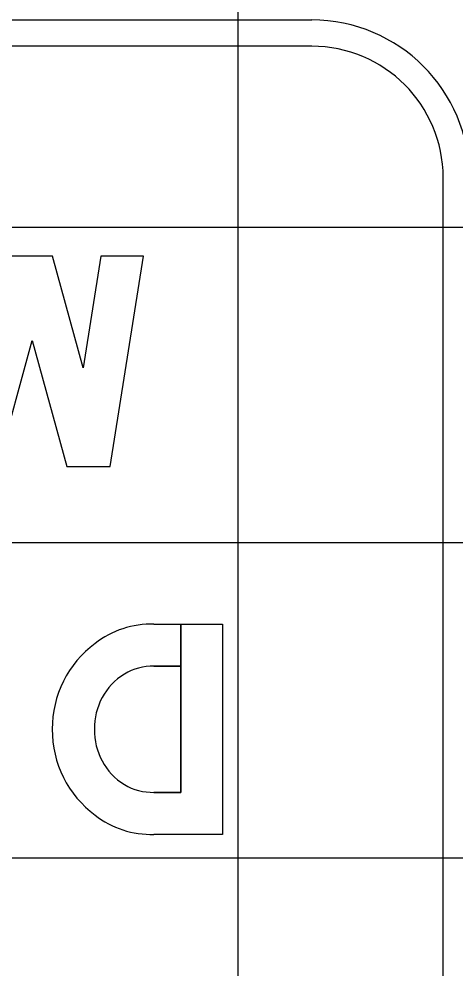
# Model space of a CAD drawing. Extents: x 1797809 to 2198143, y 249608 to 1237864.
# Drawn here: x 2197324.7 to 2197327.47, y 1237200.4 to 1237206.43 of the extents above; entities that cross this region are included whole.
import ezdxf

# ---------------------------------------------------------------- set-up
doc = ezdxf.new("R2010")
doc.units = 0
for name, color, linetype in [('GSBWFILL', 7, 'Continuous'), ('GSCOLORFILL', 7, 'Continuous'), ('GSOUTLINE', 7, 'Continuous'), ('GSSHT', 7, 'Continuous')]:
    doc.layers.add(name, color=color, linetype=linetype)

msp = doc.modelspace()

# ---------------------------------------------------------------- linework, layer by layer
at = {"layer": 'GSBWFILL'}
msp.add_line((2197325.5544, 1237201.5211), (2197325.7251, 1237201.5211), dxfattribs=at)
msp.add_lwpolyline([(2197324.7815, 1237204.3877), (2197325.0015, 1237203.5877), (2197325.276, 1237203.5877), (2197325.4881, 1237204.9211), (2197325.2181, 1237204.9211), (2197325.1057, 1237204.2144), (2197324.9114, 1237204.9211), (2197324.6516, 1237204.9211), (2197324.4573, 1237204.2144), (2197324.3448, 1237204.9211), (2197324.0748, 1237204.9211), (2197324.2869, 1237203.5877), (2197324.5615, 1237203.5877)], close=True, dxfattribs=at)
for points in [[(2197325.7251, 1237201.5211), (2197325.7251, 1237202.5877), (2197325.9896, 1237202.5877), (2197325.9896, 1237201.2544), (2197325.5544, 1237201.2544)], [(2197325.5544, 1237202.5877), (2197325.725, 1237202.5877), (2197325.725, 1237202.3211), (2197325.5544, 1237202.3211)]]:
    msp.add_lwpolyline(points, dxfattribs=at)
for centre, major_axis, start_param, end_param in [((2197325.5369, 1237202.0044), (0, -0.5836), 3.111301, 3.802985), ((2197325.5681, 1237201.9277), (0, -0.6639), 3.769463, 4.722379), ((2197325.548, 1237201.9603), (0, -0.3608), 3.123742, 3.672538), ((2197325.5727, 1237201.9315), (0, -0.3983), 3.689617, 4.738495), ((2197325.5681, 1237201.9144), (0, -0.6639), 4.702399, 5.655315), ((2197325.5727, 1237201.9107), (0, -0.3983), 4.686283, 5.735161), ((2197325.548, 1237201.8818), (0, -0.3608), 5.75224, 6.301036), ((2197325.5369, 1237201.8377), (0, -0.5836), 5.621793, 6.313477)]:
    msp.add_ellipse(centre, major_axis=major_axis, ratio=0.992009, start_param=start_param, end_param=end_param, dxfattribs=at)
at = {"layer": 'GSCOLORFILL'}
for p, q in [((2197315.0471, 1237206.4197), (2197326.5554, 1237206.4197)), ((2197326.5554, 1237206.253), (2197315.0471, 1237206.253)), ((2197327.3888, 1237199.4197), (2197327.3888, 1237205.4197)), ((2197325.5544, 1237201.5211), (2197325.7251, 1237201.5211))]:
    msp.add_line(p, q, dxfattribs=at)
msp.add_lwpolyline([(2197324.7815, 1237204.3877), (2197325.0015, 1237203.5877), (2197325.276, 1237203.5877), (2197325.4881, 1237204.9211), (2197325.2181, 1237204.9211), (2197325.1057, 1237204.2144), (2197324.9114, 1237204.9211), (2197324.6516, 1237204.9211), (2197324.4573, 1237204.2144), (2197324.3448, 1237204.9211), (2197324.0748, 1237204.9211), (2197324.2869, 1237203.5877), (2197324.5615, 1237203.5877)], close=True, dxfattribs=at)
for points in [[(2197325.7251, 1237201.5211), (2197325.7251, 1237202.5877), (2197325.9896, 1237202.5877), (2197325.9896, 1237201.2544), (2197325.5544, 1237201.2544)], [(2197325.5544, 1237202.5877), (2197325.725, 1237202.5877), (2197325.725, 1237202.3211), (2197325.5544, 1237202.3211)]]:
    msp.add_lwpolyline(points, dxfattribs=at)
for radius in [1, 0.8333]:
    msp.add_arc((2197326.5554, 1237205.4197), radius, 0, 90, dxfattribs=at)
for centre, major_axis, start_param, end_param in [((2197325.5369, 1237202.0044), (0, -0.5836), 3.111301, 3.802985), ((2197325.5681, 1237201.9277), (0, -0.6639), 3.769463, 4.722379), ((2197325.548, 1237201.9603), (0, -0.3608), 3.123742, 3.672538), ((2197325.5727, 1237201.9315), (0, -0.3983), 3.689617, 4.738495), ((2197325.5681, 1237201.9144), (0, -0.6639), 4.702399, 5.655315), ((2197325.5727, 1237201.9107), (0, -0.3983), 4.686283, 5.735161), ((2197325.548, 1237201.8818), (0, -0.3608), 5.75224, 6.301036), ((2197325.5369, 1237201.8377), (0, -0.5836), 5.621793, 6.313477)]:
    msp.add_ellipse(centre, major_axis=major_axis, ratio=0.992009, start_param=start_param, end_param=end_param, dxfattribs=at)
at = {"layer": 'GSOUTLINE'}
for p, q in [((2197325.5544, 1237201.5211), (2197325.5544, 1237201.5211)), ((2197325.5544, 1237201.2544), (2197325.5544, 1237201.2544))]:
    msp.add_line(p, q, dxfattribs=at)
msp.add_lwpolyline([(2197324.7815, 1237204.3877), (2197325.0015, 1237203.5877), (2197325.276, 1237203.5877), (2197325.4881, 1237204.9211), (2197325.2181, 1237204.9211), (2197325.1057, 1237204.2144), (2197324.9114, 1237204.9211), (2197324.6516, 1237204.9211), (2197324.4573, 1237204.2144), (2197324.3448, 1237204.9211), (2197324.0748, 1237204.9211), (2197324.2869, 1237203.5877), (2197324.5615, 1237203.5877)], close=True, dxfattribs=at)
for points in [[(2197325.5544, 1237202.5877), (2197325.9896, 1237202.5877), (2197325.9896, 1237201.2544), (2197325.5544, 1237201.2544)], [(2197325.5544, 1237202.3211), (2197325.7251, 1237202.3211), (2197325.7251, 1237201.5211), (2197325.5544, 1237201.5211)]]:
    msp.add_lwpolyline(points, dxfattribs=at)
for centre, major_axis, start_param, end_param in [((2197325.5369, 1237202.0044), (0, -0.5836), 3.111301, 3.802985), ((2197325.5681, 1237201.9277), (0, -0.6639), 3.769463, 4.722379), ((2197325.548, 1237201.9603), (0, -0.3608), 3.123742, 3.672538), ((2197325.5727, 1237201.9315), (0, -0.3983), 3.689617, 4.738495), ((2197325.5681, 1237201.9144), (0, -0.6639), 4.702399, 5.655315), ((2197325.5727, 1237201.9107), (0, -0.3983), 4.686283, 5.735161), ((2197325.548, 1237201.8818), (0, -0.3608), 5.75224, 6.301036), ((2197325.5369, 1237201.8377), (0, -0.5836), 5.621793, 6.313477)]:
    msp.add_ellipse(centre, major_axis=major_axis, ratio=0.992009, start_param=start_param, end_param=end_param, dxfattribs=at)
at = {"layer": 'GSSHT'}
for p, q in [((2197326.0894, 1237163.1062), (2197326.0894, 1237223.1062)), ((2197288.0894, 1237205.1062), (2197408.0894, 1237205.1062)), ((2197288.0894, 1237203.1062), (2197408.0894, 1237203.1062)), ((2197288.0894, 1237201.1062), (2197408.0894, 1237201.1062))]:
    msp.add_line(p, q, dxfattribs=at)

doc.saveas('drawing.dxf')
